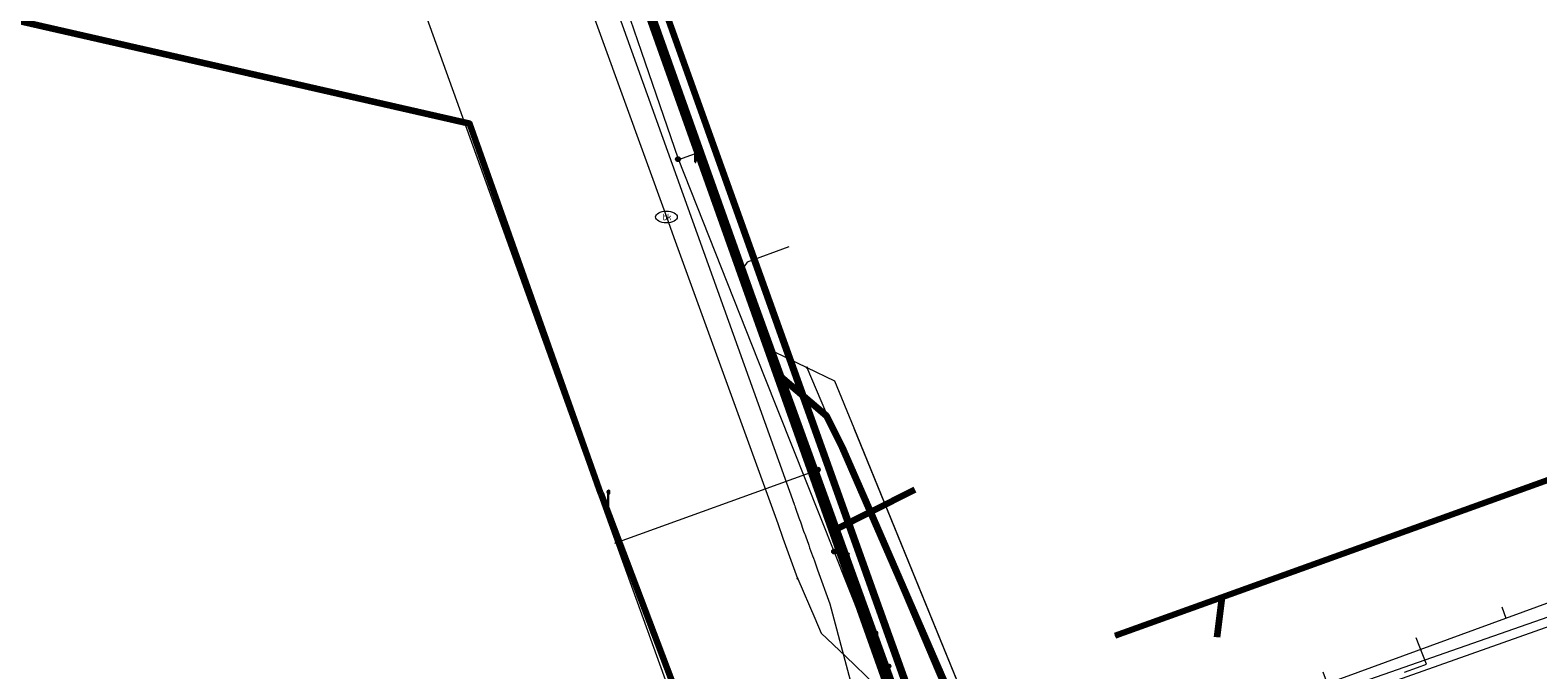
# Model space of a CAD drawing. Extents: x 152558 to 154479, y 462974 to 463683.
# Tile 554 of 638: x 154146 to 154216, y 463369 to 463398. Entities that reach past the tile are written whole.
import ezdxf
from ezdxf.enums import TextEntityAlignment as Align
from ezdxf.lldxf.tags import DXFTag

# ---------------------------------------------------------------- set-up
doc = ezdxf.new("R2010")
doc.units = 0
doc.header["$LTSCALE"] = 0.2
doc.layers.get('0').update_dxf_attribs({"linetype": 'CONTINUOUS'})
for name, color, linetype, lineweight in [('B-RO-KL-DATA_COAXIAAL_17_ZIGGO BV-G', 90, 'KL-DATA-N', 18), ('B-RO-KL-DATA_COAXIAAL_7_ZIGGO BV-G', 90, 'KL-DATA-N', 18), ('B-RO-KL-DATA_DUCT_ZIGGO BV-G', 90, 'CONTINUOUS', 100), ('B-RO-KL-DATA_HULPSTUK_KPN BV-S', 90, 'CONTINUOUS', 25), ('B-RO-KL-DATA_HULPSTUK_REGGEFIBER OPERATOR BV-S', 90, 'CONTINUOUS', 25), ('B-RO-KL-DATA_KABELBED_KPN BV-G', 90, 'CONTINUOUS', 100), ('B-RO-KL-DATA_KABELBED_ZIGGO BV-G', 90, 'CONTINUOUS', 100), ('B-RO-KL-DATA_MANTELBUIS_110_ZIGGO BV-G', 90, 'CONTINUOUS', 100), ('B-RO-KL-DATA_REGGEFIBER OPERATOR BV-G', 90, 'KL-DATA-N', 18), ('B-RO-KL-DATA_T MOBILE NETHERLANDS BV-G', 90, 'KL-DATA-N', 18), ('B-RO-KL-ET_LS_230 V_GEMEENTE AMERSFOORT-G', 190, 'KL-LS-N', 18), ('B-RO-KL-ET_LS_400 V_STEDIN NETBEHEER BV-G', 190, 'KL-LS-N', 18), ('B-RO-KL-ET_LS_GEMEENTE AMERSFOORT-S', 190, 'CONTINUOUS', 25), ('B-RO-KL-ET_LS_HULPSTUK_GEMEENTE AMERSFOORT-S', 190, 'CONTINUOUS', 25), ('B-RO-KL-ET_LS_HULPSTUK_STEDIN NETBEHEER BV-S', 190, 'CONTINUOUS', 25), ('B-RO-KL-ET_MS_10 KV_STEDIN NETBEHEER BV-G', 130, 'KL-MS-N', 18), ('B-RO-KL-ET_MS_HULPSTUK_STEDIN NETBEHEER BV-S', 130, 'CONTINUOUS', 25), ('B-RO-KL-GAS_LD_PE_32_0.1 BAR_STEDIN NETBEHEER BV-G', 50, 'KL-GAS-LD-N', 18), ('B-RO-KL-GAS_LD_PE_40_0.1 BAR_STEDIN NETBEHEER BV-G', 50, 'KL-GAS-LD-N', 18), ('B-RO-KL-GAS_LD_PVC_110_0.1 BAR_STEDIN NETBEHEER BV-G', 50, 'KL-GAS-LD-N', 18), ('B-RO-KL-WATER_100_VITENS-G', 170, 'KL-WATER-N', 18), ('B-RO-KL-WATER_300_VITENS-G', 170, 'KL-WATER-N', 18), ('B-RO-KL-WATER_HULPSTUK_VITENS-S', 170, 'CONTINUOUS', 25), ('B-RO-KL-WATER_VITENS-S', 170, 'CONTINUOUS', 25), ('B-RO-OG-INFO_REGGEFIBER OPERATOR BV-G', 7, 'CONTINUOUS', 18), ('B-RO-OG-INFO_ZIGGO BV-G', 7, 'CONTINUOUS', 18)]:
    doc.layers.add(name, color=color, linetype=linetype, lineweight=lineweight)
doc.styles.add('NLCS-ISO', font='NLCS-ISO.ttf')
tags = doc.linetypes.add('KL-DATA-N', pattern='A,4,-1,[101,NLCS.SHX,S=0.5,R=0,X=0,Y=0],-1,4,-1,["D",Standard,S=1,R=0,X=-0.25,Y=-0.5],-1.5', length=12.5).pattern_tags.tags
tags[18] = DXFTag(74, 10)
tags = doc.linetypes.add('KL-GAS-LD-N', pattern='A,4,-1,[69,NLCS.SHX,S=0.5,R=0,X=0,Y=0],-1,4,-1,["L",Standard,S=1,R=0,X=0.25,Y=-0.5],-2', length=13).pattern_tags.tags
tags[18] = DXFTag(74, 10)
tags = doc.linetypes.add('KL-LS-N', pattern='A,4,-1,[103,NLCS.SHX,S=0.75,R=0,X=0,Y=0],-1,4,-1,["L",Standard,S=1,R=0,X=0,Y=-0.5],-2', length=13).pattern_tags.tags
tags[18] = DXFTag(74, 10)
tags = doc.linetypes.add('KL-MS-N', pattern='A,4,-1,[103,NLCS.SHX,S=0.75,R=0,X=0,Y=0],-1,4,-1,["M",Standard,S=1,R=0,X=0,Y=-0.5],-2', length=13).pattern_tags.tags
tags[18] = DXFTag(74, 10)
doc.linetypes.add('KL-WATER-N', pattern='A,7,-0.5,[168,NLCS.SHX,S=0.75,R=0,X=0.75,Y=0],-2', length=9.5)

# ---------------------------------------------------------------- blocks, each defined once
blk = doc.blocks.new('SKL-WTB_HULP_MOF-SO')
at = {"linetype": 'ByBlock', "lineweight": 18}
h = blk.add_hatch(color=0, dxfattribs=at)
h.dxf.hatch_style = 1
h.paths.add_polyline_path([(-0.5625, 0, 1), (0.5625, 0, 1)])
at = {"color": 0, "linetype": 'ByBlock', "lineweight": 18}
blk.add_circle((0, 0), 0.5625, dxfattribs=at)
at = {"color": 0, "linetype": 'ByBlock', "lineweight": 18, "style": 'NLCS-ISO', "flags": 1}
for tag, p in [('TYPE', (1.5, 0)), ('OMSCHRIJVING', (1.5, -3)), ('LABEL', (1.5, -1.5))]:
    blk.add_attdef(tag, p, '', height=1, dxfattribs=at)
blk = doc.blocks.new('SKL-WTB_HULP_OVERIG-SO')
at = {"color": 0, "linetype": 'ByBlock', "lineweight": 18}
for points in [[(-0.14, 0.14), (0.14, -0.14)], [(0.14, 0.14), (-0.14, -0.14)]]:
    blk.add_lwpolyline(points, dxfattribs=at)
at = {"color": 0, "linetype": 'ByBlock', "lineweight": 18, "style": 'NLCS-ISO', "flags": 1}
for tag, p in [('TYPE', (1.5, 0)), ('OMSCHRIJVING', (1.5, -3)), ('LABEL', (1.5, -1.5))]:
    blk.add_attdef(tag, p, '', height=1, dxfattribs=at)
blk = doc.blocks.new('SKL-WATER_BRANDKRAAN_BRANDPUT-SO')
at = {"color": 0, "linetype": 'ByBlock', "lineweight": 18}
blk.add_ellipse((0, 0), major_axis=(2.5, 0), ratio=0.54, dxfattribs=at)
at = {"color": 0, "linetype": 'ByBlock', "lineweight": 18, "style": 'NLCS-ISO'}
blk.add_text('bk', height=1.5, dxfattribs=at).set_placement((0.16, 0), align=Align.MIDDLE_CENTER)
blk = doc.blocks.new('SKL-ET_LS_MAST-SO')
for p, q in [((-0.05, 2.07), (0.05, 2.07)), ((-0.05, -2), (0.05, -2))]:
    blk.add_line(p, q)
for points in [[(-0.18, 1.76), (-0.22, 1.76), (-0.22, 1.84), (-0.18, 1.84), (-0.18, 1.79)], [(-0.18, 1.49), (-0.22, 1.49), (-0.22, 1.57), (-0.18, 1.57), (-0.18, 1.52)], [(-0.18, 1.79), (-0.05, 1.79)], [(-0.18, 1.76), (-0.05, 1.76)], [(-0.18, 1.52), (-0.05, 1.52)], [(-0.18, 1.49), (-0.05, 1.49)], [(-0.05, -2), (-0.05, 2.07)], [(0.05, -2), (0.05, 2.07)], [(0.18, 1.92), (0.05, 1.92)], [(0.18, 1.89), (0.05, 1.89)], [(0.18, 1.66), (0.05, 1.66)], [(0.18, 1.63), (0.05, 1.63)], [(0.18, 1.39), (0.05, 1.39)], [(0.18, 1.36), (0.05, 1.36)], [(0.18, 1.89), (0.22, 1.89), (0.22, 1.97), (0.18, 1.97), (0.18, 1.92)], [(0.18, 1.63), (0.22, 1.63), (0.22, 1.71), (0.18, 1.71), (0.18, 1.66)], [(0.18, 1.36), (0.22, 1.36), (0.22, 1.44), (0.18, 1.44), (0.18, 1.39)]]:
    blk.add_lwpolyline(points)

msp = doc.modelspace()

# ---------------------------------------------------------------- linework, layer by layer
at = {"layer": 'B-RO-KL-DATA_COAXIAAL_17_ZIGGO BV-G', "flags": 128}
for points in [[(154141.533, 463496.126), (154141.225, 463496.015), (154140.754, 463495.844), (154140.574, 463495.779), (154140.283, 463495.674), (154139.812, 463495.503), (154139.781, 463495.492), (154140.144, 463494.51), (154141.065, 463492.022), (154146.476, 463477.391), (154158.104, 463445.358), (154159.675, 463441.612), (154161.06, 463437.753), (154160.306, 463437.483), (154162.33, 463431.835), (154163.083, 463432.105), (154166.036, 463423.864), (154167.126, 463420.821), (154180.949, 463382.243), (154183.464, 463375.226), (154188.256, 463361.852), (154189.107, 463359.477), (154189.761, 463358.407), (154190.612, 463357.486), (154191.626, 463356.747), (154192.566, 463356.312), (154192.764, 463356.22), (154193.806, 463355.967), (154193.983, 463355.924), (154195.237, 463355.872), (154195.425, 463355.438), (154198.995, 463347.216), (154199.185, 463346.777), (154197.953, 463346.282), (154197.803, 463346.222), (154197.316, 463346.027), (154184.918, 463341.057), (154180.824, 463338.858), (154172.796, 463336.491), (154171.715, 463335.951), (154170.981, 463335.584), (154169.681, 463334.934), (154168.416, 463334.083), (154167.746, 463333.633), (154167.455, 463333.103), (154167.402, 463333.006), (154167.318, 463332.853), (154167.079, 463332.418), (154166.84, 463331.982), (154167.495, 463331.589), (154167.996, 463331.289), (154168.335, 463331.085), (154168.284, 463330.999)], [(154168.284, 463330.999), (154168.335, 463331.085), (154167.996, 463331.289), (154167.495, 463331.589), (154166.84, 463331.982), (154166.903, 463332.224), (154167.523, 463334.595), (154168.413, 463334.85), (154170.981, 463335.584), (154172.715, 463336.08), (154193.844, 463342.123), (154196.148, 463343.087), (154196.746, 463343.396), (154197.377, 463344.051), (154197.868, 463344.561), (154198.379, 463345.204), (154197.953, 463346.282), (154197.297, 463347.944), (154193.806, 463355.967), (154185.073, 463376.037), (154183.778, 463379.013), (154183.052, 463380.452), (154180.949, 463382.243), (154167.126, 463420.821), (154166.036, 463423.864), (154163.083, 463432.105), (154161.06, 463437.753), (154159.675, 463441.612), (154158.104, 463445.358), (154146.476, 463477.391), (154141.065, 463492.022), (154140.144, 463494.51), (154140.664, 463494.696), (154141.072, 463494.842), (154141.89, 463495.137)]]:
    msp.add_lwpolyline(points, dxfattribs=at)
at = {"layer": 'B-RO-KL-DATA_COAXIAAL_7_ZIGGO BV-G', "flags": 128}
for points in [[(154169.239, 463421.509), (154167.126, 463420.821), (154180.949, 463382.243), (154183.464, 463375.226), (154185.073, 463376.037), (154187.111, 463377.064)], [(154169.239, 463421.509), (154167.126, 463420.821), (154180.949, 463382.243), (154183.464, 463375.226), (154185.073, 463376.037), (154187.111, 463377.064)], [(154169.239, 463421.509), (154167.126, 463420.821), (154180.949, 463382.243), (154183.464, 463375.226), (154185.073, 463376.037), (154187.111, 463377.064)], [(154169.239, 463421.509), (154167.126, 463420.821), (154180.949, 463382.243), (154183.464, 463375.226), (154185.073, 463376.037), (154187.111, 463377.064)], [(154169.239, 463421.509), (154167.126, 463420.821), (154180.949, 463382.243), (154183.464, 463375.226), (154188.256, 463361.852), (154189.107, 463359.477), (154189.761, 463358.407), (154190.612, 463357.486), (154191.626, 463356.747), (154192.566, 463356.312), (154192.764, 463356.22), (154193.806, 463355.967), (154193.983, 463355.924), (154195.237, 463355.872), (154196.051, 463355.985), (154197.393, 463356.172), (154201.69, 463357.842), (154203.892, 463358.698), (154206.788, 463359.824), (154203.663, 463367.863)], [(154169.239, 463421.509), (154167.126, 463420.821), (154180.949, 463382.243), (154183.464, 463375.226), (154188.256, 463361.852), (154189.107, 463359.477), (154189.761, 463358.407), (154190.612, 463357.486), (154191.626, 463356.747), (154192.566, 463356.312), (154192.764, 463356.22), (154193.806, 463355.967), (154193.983, 463355.924), (154195.237, 463355.872), (154196.051, 463355.985), (154197.393, 463356.172), (154201.69, 463357.842), (154203.892, 463358.698), (154206.788, 463359.824), (154203.663, 463367.863)], [(154169.239, 463421.509), (154167.126, 463420.821), (154180.949, 463382.243), (154183.464, 463375.226), (154188.256, 463361.852), (154189.107, 463359.477), (154189.761, 463358.407), (154190.612, 463357.486), (154191.626, 463356.747), (154192.566, 463356.312), (154192.764, 463356.22), (154193.806, 463355.967), (154193.983, 463355.924), (154195.237, 463355.872), (154196.051, 463355.985), (154197.393, 463356.172), (154201.69, 463357.842), (154203.892, 463358.698), (154206.788, 463359.824), (154203.663, 463367.863)], [(154169.239, 463421.509), (154167.126, 463420.821), (154180.949, 463382.243), (154183.464, 463375.226), (154188.256, 463361.852), (154189.107, 463359.477), (154189.761, 463358.407), (154190.612, 463357.486), (154191.626, 463356.747), (154192.566, 463356.312), (154192.764, 463356.22), (154193.806, 463355.967), (154193.983, 463355.924), (154195.237, 463355.872), (154196.051, 463355.985), (154197.393, 463356.172), (154201.69, 463357.842), (154203.892, 463358.698), (154206.788, 463359.824), (154203.663, 463367.863)], [(154169.239, 463421.509), (154167.126, 463420.821), (154180.949, 463382.243), (154183.464, 463375.226), (154188.256, 463361.852), (154189.107, 463359.477), (154189.761, 463358.407), (154190.612, 463357.486), (154191.626, 463356.747), (154192.566, 463356.312), (154192.764, 463356.22), (154193.806, 463355.967), (154193.983, 463355.924), (154195.237, 463355.872), (154196.051, 463355.985), (154197.393, 463356.172), (154201.69, 463357.842), (154203.892, 463358.698), (154206.788, 463359.824), (154203.663, 463367.863)], [(154196.336, 463370.322), (154201.243, 463372.089), (154242.824, 463387.066), (154245.096, 463382.895), (154245.125, 463382.816), (154245.329, 463382.252), (154248.069, 463383.243), (154251.237, 463384.39), (154251.033, 463384.955), (154250.371, 463386.877), (154248.1, 463393.469), (154247.996, 463393.771), (154247.135, 463396.097), (154246.681, 463397.323), (154244.431, 463396.497)], [(154196.336, 463370.322), (154201.243, 463372.089), (154242.824, 463387.066), (154245.096, 463382.895), (154245.125, 463382.816), (154245.329, 463382.252), (154248.069, 463383.243), (154251.237, 463384.39), (154251.033, 463384.955), (154250.371, 463386.877), (154248.1, 463393.469), (154247.996, 463393.771), (154247.135, 463396.097), (154246.681, 463397.323), (154244.431, 463396.497)], [(154196.336, 463370.322), (154201.243, 463372.089), (154242.824, 463387.066), (154245.096, 463382.895), (154245.125, 463382.816), (154245.329, 463382.252), (154248.069, 463383.243), (154251.237, 463384.39), (154251.033, 463384.955), (154250.371, 463386.877), (154248.1, 463393.469), (154247.996, 463393.771), (154247.135, 463396.097), (154246.681, 463397.323), (154244.431, 463396.497)], [(154196.336, 463370.322), (154201.243, 463372.089), (154242.824, 463387.066), (154245.096, 463382.895), (154245.125, 463382.816), (154245.329, 463382.252), (154248.069, 463383.243), (154251.237, 463384.39), (154251.033, 463384.955), (154250.371, 463386.877), (154248.1, 463393.469), (154247.996, 463393.771), (154247.135, 463396.097), (154246.681, 463397.323), (154244.431, 463396.497)], [(154196.336, 463370.322), (154201.243, 463372.089), (154242.824, 463387.066), (154245.096, 463382.895), (154245.125, 463382.816), (154245.329, 463382.252), (154248.069, 463383.243), (154251.237, 463384.39), (154251.033, 463384.955), (154250.371, 463386.877), (154248.1, 463393.469), (154247.996, 463393.771), (154247.135, 463396.097), (154246.681, 463397.323), (154244.431, 463396.497)], [(154196.336, 463370.322), (154201.243, 463372.089), (154242.824, 463387.066), (154245.096, 463382.895), (154245.125, 463382.816), (154245.329, 463382.252), (154248.069, 463383.243), (154251.237, 463384.39), (154251.033, 463384.955), (154250.371, 463386.877), (154248.1, 463393.469), (154247.996, 463393.771), (154247.135, 463396.097), (154246.681, 463397.323), (154244.431, 463396.497)], [(154196.336, 463370.322), (154201.243, 463372.089), (154242.824, 463387.066), (154245.096, 463382.895), (154245.125, 463382.816), (154245.329, 463382.252), (154248.069, 463383.243), (154251.237, 463384.39), (154251.033, 463384.955), (154250.371, 463386.877), (154248.1, 463393.469), (154247.996, 463393.771), (154247.135, 463396.097), (154246.681, 463397.323), (154244.431, 463396.497)], [(154196.336, 463370.322), (154201.243, 463372.089), (154242.824, 463387.066), (154245.096, 463382.895), (154245.125, 463382.816), (154245.329, 463382.252), (154248.069, 463383.243), (154251.237, 463384.39), (154251.033, 463384.955), (154250.371, 463386.877), (154248.1, 463393.469), (154247.996, 463393.771), (154247.135, 463396.097), (154246.681, 463397.323), (154244.431, 463396.497)], [(154244.431, 463396.497), (154246.681, 463397.323), (154247.135, 463396.097), (154247.996, 463393.771), (154248.1, 463393.469), (154250.371, 463386.877), (154251.033, 463384.955), (154251.237, 463384.39), (154248.069, 463383.243), (154245.329, 463382.252), (154245.125, 463382.816), (154245.096, 463382.895), (154242.824, 463387.066), (154201.243, 463372.089), (154201.01, 463370.257)], [(154244.431, 463396.497), (154246.681, 463397.323), (154247.135, 463396.097), (154247.996, 463393.771), (154248.1, 463393.469), (154250.371, 463386.877), (154251.033, 463384.955), (154251.237, 463384.39), (154248.069, 463383.243), (154245.329, 463382.252), (154245.125, 463382.816), (154245.096, 463382.895), (154242.824, 463387.066), (154201.243, 463372.089), (154201.01, 463370.257)], [(154244.431, 463396.497), (154246.681, 463397.323), (154247.135, 463396.097), (154247.996, 463393.771), (154248.1, 463393.469), (154250.371, 463386.877), (154251.033, 463384.955), (154251.237, 463384.39), (154248.069, 463383.243), (154245.329, 463382.252), (154245.125, 463382.816), (154245.096, 463382.895), (154242.824, 463387.066), (154201.243, 463372.089), (154201.01, 463370.257)], [(154244.431, 463396.497), (154246.681, 463397.323), (154247.135, 463396.097), (154247.996, 463393.771), (154248.1, 463393.469), (154250.371, 463386.877), (154251.033, 463384.955), (154251.237, 463384.39), (154248.069, 463383.243), (154245.329, 463382.252), (154245.125, 463382.816), (154245.096, 463382.895), (154242.824, 463387.066), (154201.243, 463372.089), (154201.01, 463370.257)]]:
    msp.add_lwpolyline(points, dxfattribs=at)
at = {"layer": 'B-RO-KL-DATA_DUCT_ZIGGO BV-G', "flags": 128}
for points in [[(154166.84, 463331.982), (154166.903, 463332.224), (154167.523, 463334.595), (154168.413, 463334.85), (154170.981, 463335.584), (154172.715, 463336.08), (154193.844, 463342.123), (154196.746, 463343.396), (154197.868, 463344.561), (154198.379, 463345.204), (154197.953, 463346.282), (154197.297, 463347.944), (154193.806, 463355.967), (154185.073, 463376.037), (154183.778, 463379.013), (154183.052, 463380.452), (154180.949, 463382.243), (154167.126, 463420.821), (154166.036, 463423.864), (154163.083, 463432.105), (154161.06, 463437.753), (154159.675, 463441.612), (154158.104, 463445.358), (154146.476, 463477.391)], [(154146.476, 463477.391), (154158.104, 463445.358), (154159.675, 463441.612), (154161.06, 463437.753), (154163.083, 463432.105), (154166.036, 463423.864), (154167.126, 463420.821), (154180.949, 463382.243), (154183.052, 463380.452), (154183.778, 463379.013), (154185.073, 463376.037), (154193.806, 463355.967), (154197.297, 463347.944), (154197.953, 463346.282), (154198.379, 463345.204), (154197.868, 463344.561), (154196.746, 463343.396), (154193.844, 463342.123), (154172.715, 463336.08), (154170.981, 463335.584), (154168.413, 463334.85), (154167.523, 463334.595), (154166.903, 463332.224)], [(154197.297, 463347.944), (154183.778, 463379.013)]]:
    msp.add_lwpolyline(points, dxfattribs=at)
at = {"layer": 'B-RO-KL-DATA_KABELBED_KPN BV-G', "flags": 128}
for points in [[(154187.36, 463364.268), (154186.172, 463367.084), (154184.834, 463370.848), (154164.317, 463428.616), (154163.484, 463430.96)], [(154190.048, 463358.895), (154189.394, 463360.73), (154187.948, 463364.787), (154185.313, 463372.138), (154182.32, 463380.493), (154169.028, 463417.587), (154168.083, 463420.223)], [(154172.677, 463376.876), (154166.65, 463393.897), (154144.881, 463398.849), (154145.084, 463400.595), (154145.161, 463402.35), (154145.111, 463404.107), (154142.856, 463404.686)], [(154172.677, 463376.876), (154178.537, 463361.401), (154180.805, 463354.98)]]:
    msp.add_lwpolyline(points, dxfattribs=at)
at = {"layer": 'B-RO-KL-DATA_KABELBED_ZIGGO BV-G', "flags": 128}
for points in [[(154180.949, 463382.243), (154167.126, 463420.821)], [(154245.096, 463382.895), (154242.824, 463387.066), (154201.243, 463372.089)], [(154183.464, 463375.226), (154180.949, 463382.243)], [(154180.949, 463382.243), (154183.052, 463380.452), (154183.778, 463379.013), (154185.073, 463376.037)], [(154185.073, 463376.037), (154187.111, 463377.064)], [(154183.464, 463375.226), (154185.073, 463376.037)], [(154185.073, 463376.037), (154193.806, 463355.967)], [(154193.806, 463355.967), (154192.764, 463356.22), (154191.626, 463356.747), (154190.612, 463357.486), (154189.761, 463358.407), (154189.107, 463359.477), (154183.464, 463375.226)], [(154201.243, 463372.089), (154196.336, 463370.322)], [(154201.243, 463372.089), (154201.01, 463370.257)]]:
    msp.add_lwpolyline(points, dxfattribs=at)
at = {"layer": 'B-RO-KL-DATA_MANTELBUIS_110_ZIGGO BV-G', "flags": 128}
msp.add_lwpolyline([(154197.297, 463347.944), (154183.778, 463379.013)], dxfattribs=at)
at = {"layer": 'B-RO-KL-DATA_REGGEFIBER OPERATOR BV-G', "flags": 128}
for points in [[(154162.679, 463433.475), (154163.69, 463430.91), (154163.885, 463430.418), (154166.83, 463422.103), (154170.225, 463412.538), (154171.111, 463410.093), (154174.697, 463400.195), (154180.665, 463383.391), (154182.149, 463382.677)], [(154182.149, 463382.677), (154190.544, 463362.896), (154196.022, 463364.336), (154196.932, 463364.679), (154206.083, 463368.134), (154214.31, 463371.144), (154216.538, 463371.944), (154224.474, 463374.741), (154238.099, 463379.422), (154241.668, 463380.62), (154243.219, 463380.65), (154247.606, 463382.165), (154251.109, 463383.644)], [(154182.149, 463382.677), (154183.427, 463382.061), (154184.305, 463379.892), (154197.558, 463347.394), (154198.181, 463346.552), (154199.7, 463346.547), (154201.303, 463347.06), (154203.01, 463347.884), (154227.434, 463357.162), (154230.088, 463358.166), (154235.256, 463360.11), (154242.693, 463362.668), (154244.331, 463363.396), (154251.902, 463366.221), (154252.027, 463366.32), (154272.44, 463373.765), (154287.394, 463379.091), (154291.524, 463380.043), (154294.472, 463379.87), (154297.534, 463378.889), (154300.288, 463376.671), (154302.207, 463373.228)], [(154214.31, 463371.144), (154216.538, 463371.944)], [(154214.124, 463371.658), (154214.31, 463371.144)], [(154205.889, 463368.67), (154206.083, 463368.134), (154214.31, 463371.144)]]:
    msp.add_lwpolyline(points, dxfattribs=at)
at = {"layer": 'B-RO-KL-DATA_T MOBILE NETHERLANDS BV-G', "flags": 128}
msp.add_lwpolyline([(154117.3, 463505.9), (154123.3, 463509.4), (154128, 463511.1), (154137, 463507.5), (154139.7, 463500), (154140.2, 463498.7), (154140.2, 463495.4), (154158.4, 463445.3), (154157.7, 463442.2), (154159.2, 463438.3), (154161.5, 463431.9), (154162, 463431.6), (154164.5, 463430), (154188.8, 463361.8), (154190.1, 463359.1), (154190.4, 463358.8), (154191, 463358.1), (154191.3, 463357.8), (154192, 463357.3), (154192.4, 463357), (154193.1, 463356.6), (154193.6, 463356.6), (154194.4, 463356.2), (154194.8, 463356.1), (154194.9, 463355.9), (154197.1, 463345.8), (154198.6, 463342.6), (154198.2, 463340.9), (154198.1, 463340), (154198.1, 463338.1), (154198.2, 463337.2), (154198.6, 463335.4), (154202.2, 463325.6), (154206.6, 463316.5), (154208.7, 463313.3), (154227.4, 463291.4), (154240.1, 463276.8), (154244.7, 463272.3), (154246.1, 463272), (154246.8, 463271.9), (154248.2, 463271.8), (154248.9, 463271.8), (154250.3, 463272), (154251.3, 463272.3), (154252, 463272)], dxfattribs=at)
at = {"layer": 'B-RO-KL-ET_LS_230 V_GEMEENTE AMERSFOORT-G', "flags": 128}
for points in [[(154176.241, 463392.274), (154174.54, 463397.223), (154171.337, 463406.57), (154169.676, 463411.408)], [(154176.221, 463392.239), (154177.022, 463392.534), (154177.022, 463392.534)], [(154196.176, 463362.717), (154195.275, 463363.567), (154194.014, 463363.782), (154188.47, 463361.811), (154188.23, 463362.111), (154187.93, 463362.837), (154183.406, 463374.205), (154180.204, 463382.256), (154177.382, 463389.397), (154176.241, 463392.269)], [(154196.937, 463361.246), (154196.176, 463362.712), (154196.516, 463363.762), (154216.391, 463370.793), (154247.375, 463381.471), (154251.418, 463384.153)], [(154183.406, 463374.205), (154184.047, 463373.7), (154184.047, 463373.7)]]:
    msp.add_lwpolyline(points, dxfattribs=at)
at = {"layer": 'B-RO-KL-ET_LS_400 V_STEDIN NETBEHEER BV-G', "flags": 128}
for points in [[(154134.77, 463419.942), (154137.814, 463423.752), (154135.671, 463425.427), (154132.553, 463428.596), (154129.625, 463431.572), (154130.732, 463436.468), (154133.308, 463447.866), (154155.153, 463456.098), (154158.902, 463445.651), (154159.559, 463441.789), (154163.036, 463432.089), (154187.43, 463364.602), (154188.229, 463362.48), (154188.761, 463361.282), (154189.399, 463360.184), (154189.715, 463359.73), (154189.715, 463359.672), (154189.682, 463359.631), (154180.089, 463356.292), (154179.872, 463356.152), (154179.409, 463355.664), (154179.332, 463355.601), (154176.323, 463355.028), (154173.591, 463354.81)], [(154188.624, 463360.582), (154184.616, 463371.544), (154183.913, 463373.468), (154183.59, 463374.35), (154174.804, 463399.348), (154170.275, 463411.48), (154169.888, 463412.462), (154167.345, 463419.343), (154166.984, 463420.321), (154166.933, 463420.623), (154165.73, 463423.817)], [(154182.651, 463377.971), (154179.267, 463387.333), (154170.26, 463412.25), (154170.08, 463412.748)], [(154192.203, 463356.744), (154191.776, 463357.357), (154190.31, 463359.135), (154188.748, 463362.008), (154189.617, 463362.497), (154193.069, 463363.866), (154196.091, 463364.132), (154205.607, 463367.466), (154206.169, 463367.663), (154216.26, 463371.199), (154233.668, 463377.101), (154241.39, 463379.719), (154243.239, 463380.346), (154247.28, 463381.716), (154248.863, 463382.941), (154251.057, 463384.638), (154251.17, 463384.926), (154245.895, 463399.719), (154245.661, 463399.683), (154243.555, 463398.917)], [(154181.32, 463388.226), (154179.407, 463387.533), (154179.267, 463387.333)], [(154173.314, 463374.597), (154182.651, 463377.971)], [(154182.651, 463377.971), (154187.477, 463364.619), (154188.275, 463362.499), (154188.806, 463361.305), (154189.441, 463360.211), (154189.871, 463359.593)]]:
    msp.add_lwpolyline(points, dxfattribs=at)
at = {"layer": 'B-RO-KL-ET_MS_10 KV_STEDIN NETBEHEER BV-G', "flags": 128}
for points in [[(154156.553, 463449.368), (154159.418, 463441.535), (154185.292, 463370.438)], [(154159.679, 463440.962), (154185.897, 463368.924)], [(154135.806, 463355.282), (154136.696, 463355.01), (154137.938, 463357.899), (154141.762, 463356.327), (154144.285, 463355.37), (154146.398, 463354.615), (154150.605, 463353.492), (154157.168, 463353.545), (154159.036, 463353.051), (154166.958, 463352.883), (154173.333, 463353.714), (154174.726, 463354.758), (154177.911, 463355.334), (154179.957, 463355.393), (154189.873, 463358.775), (154188.775, 463361.793), (154187.383, 463364.585), (154185.928, 463368.69), (154185.292, 463370.438)]]:
    msp.add_lwpolyline(points, dxfattribs=at)
at = {"layer": 'B-RO-KL-GAS_LD_PE_32_0.1 BAR_STEDIN NETBEHEER BV-G', "flags": 128}
msp.add_lwpolyline([(154210.237, 463368.868), (154210.665, 463369.022), (154210.183, 463370.228)], dxfattribs=at)
at = {"layer": 'B-RO-KL-GAS_LD_PE_40_0.1 BAR_STEDIN NETBEHEER BV-G', "flags": 128}
msp.add_lwpolyline([(154209.645, 463368.655), (154210.237, 463368.868)], dxfattribs=at)
at = {"layer": 'B-RO-KL-GAS_LD_PVC_110_0.1 BAR_STEDIN NETBEHEER BV-G', "flags": 128}
msp.add_lwpolyline([(154166.172, 463419.334), (154181.56, 463376.388), (154181.566, 463376.371), (154181.59, 463376.303), (154181.608, 463376.252), (154181.803, 463375.708), (154181.813, 463375.679), (154181.818, 463375.666), (154181.836, 463375.615), (154182.003, 463375.149), (154182.043, 463375.039), (154182.067, 463374.972), (154182.098, 463374.884), (154182.221, 463374.542), (154182.237, 463374.496), (154182.278, 463374.381), (154182.412, 463374.008), (154182.453, 463373.894), (154182.498, 463373.77), (154182.58, 463373.541), (154182.613, 463373.449), (154182.645, 463373.36), (154183.205, 463371.798), (154184.651, 463366.374), (154187.545, 463358.433), (154189.558, 463357.991), (154196.262, 463341.548)], dxfattribs=at)
at = {"layer": 'B-RO-KL-WATER_100_VITENS-G', "flags": 128}
for points in [[(154151.59, 463456.207), (154153.27, 463451.565), (154162.48, 463426.108), (154162.684, 463425.544), (154166.612, 463414.689), (154169.642, 463406.315), (154169.657, 463406.272), (154175.687, 463389.607)], [(154175.687, 463389.607), (154176.027, 463388.667), (154180.808, 463375.489), (154181.052, 463374.817), (154181.722, 463372.968)], [(154181.722, 463372.968), (154181.732, 463372.944), (154182.519, 463371.131), (154182.816, 463370.448), (154183.921, 463369.387), (154185.299, 463368.064), (154185.403, 463367.964), (154185.853, 463367.532), (154186.32, 463366.313), (154188.895, 463359.592)]]:
    msp.add_lwpolyline(points, dxfattribs=at)
at = {"layer": 'B-RO-KL-WATER_300_VITENS-G', "flags": 128}
msp.add_lwpolyline([(154163.101, 463403.115), (154178.157, 463361.281), (154180.988, 463353.46), (154184.484, 463343.799), (154185.788, 463340.197)], dxfattribs=at)
at = {"layer": 'B-RO-OG-INFO_REGGEFIBER OPERATOR BV-G', "flags": 128}
msp.add_lwpolyline([(154184.305, 463379.89), (154197.56, 463347.395)], dxfattribs=at)
at = {"layer": 'B-RO-OG-INFO_ZIGGO BV-G', "flags": 128}
msp.add_lwpolyline([(154197.297, 463347.944), (154183.778, 463379.013)], dxfattribs=at)

# ---------------------------------------------------------------- block references
at = {"layer": 'B-RO-KL-DATA_HULPSTUK_KPN BV-S', "xscale": 0.2, "yscale": 0.2, "zscale": 0.2}
for name, p in [('SKL-WTB_HULP_OVERIG-SO', (154172.677, 463376.876)), ('SKL-WTB_HULP_OVERIG-SO', (154172.677, 463376.876)), ('SKL-WTB_HULP_MOF-SO', (154185.293, 463369.557))]:
    msp.add_blockref(name, p, dxfattribs=at)
at = {"layer": 'B-RO-KL-DATA_HULPSTUK_REGGEFIBER OPERATOR BV-S', "xscale": 0.2, "yscale": 0.2, "zscale": 0.2}
msp.add_blockref('SKL-WTB_HULP_OVERIG-SO', (154182.149, 463382.677), dxfattribs=at)
at = {"layer": 'B-RO-KL-ET_LS_GEMEENTE AMERSFOORT-S', "xscale": 0.2, "yscale": 0.2, "zscale": 0.2}
for p in [(154177.029, 463392.533), (154173.021, 463376.61), (154184.042, 463373.714)]:
    msp.add_blockref('SKL-ET_LS_MAST-SO', p, dxfattribs=at)
at = {"layer": 'B-RO-KL-ET_LS_HULPSTUK_GEMEENTE AMERSFOORT-S', "xscale": 0.2, "yscale": 0.2, "zscale": 0.2}
for p in [(154176.221, 463392.269), (154183.406, 463374.205)]:
    msp.add_blockref('SKL-WTB_HULP_MOF-SO', p, dxfattribs=at)
at = {"layer": 'B-RO-KL-ET_LS_HULPSTUK_STEDIN NETBEHEER BV-S', "xscale": 0.2, "yscale": 0.2, "zscale": 0.2}
msp.add_blockref('SKL-WTB_HULP_MOF-SO', (154182.651, 463377.971), dxfattribs=at)
at = {"layer": 'B-RO-KL-ET_MS_HULPSTUK_STEDIN NETBEHEER BV-S', "xscale": 0.2, "yscale": 0.2, "zscale": 0.2}
for p in [(154185.292, 463370.438), (154185.897, 463368.924)]:
    msp.add_blockref('SKL-WTB_HULP_MOF-SO', p, dxfattribs=at)
at = {"layer": 'B-RO-KL-WATER_HULPSTUK_VITENS-S', "xscale": 0.2, "yscale": 0.2, "zscale": 0.2}
msp.add_blockref('SKL-WTB_HULP_OVERIG-SO', (154181.722, 463372.968), dxfattribs=at)
at = {"layer": 'B-RO-KL-WATER_VITENS-S', "xscale": 0.2, "yscale": 0.2, "zscale": 0.2}
msp.add_blockref('SKL-WATER_BRANDKRAAN_BRANDPUT-SO', (154175.687, 463389.607), dxfattribs=at)

doc.saveas('drawing.dxf')
